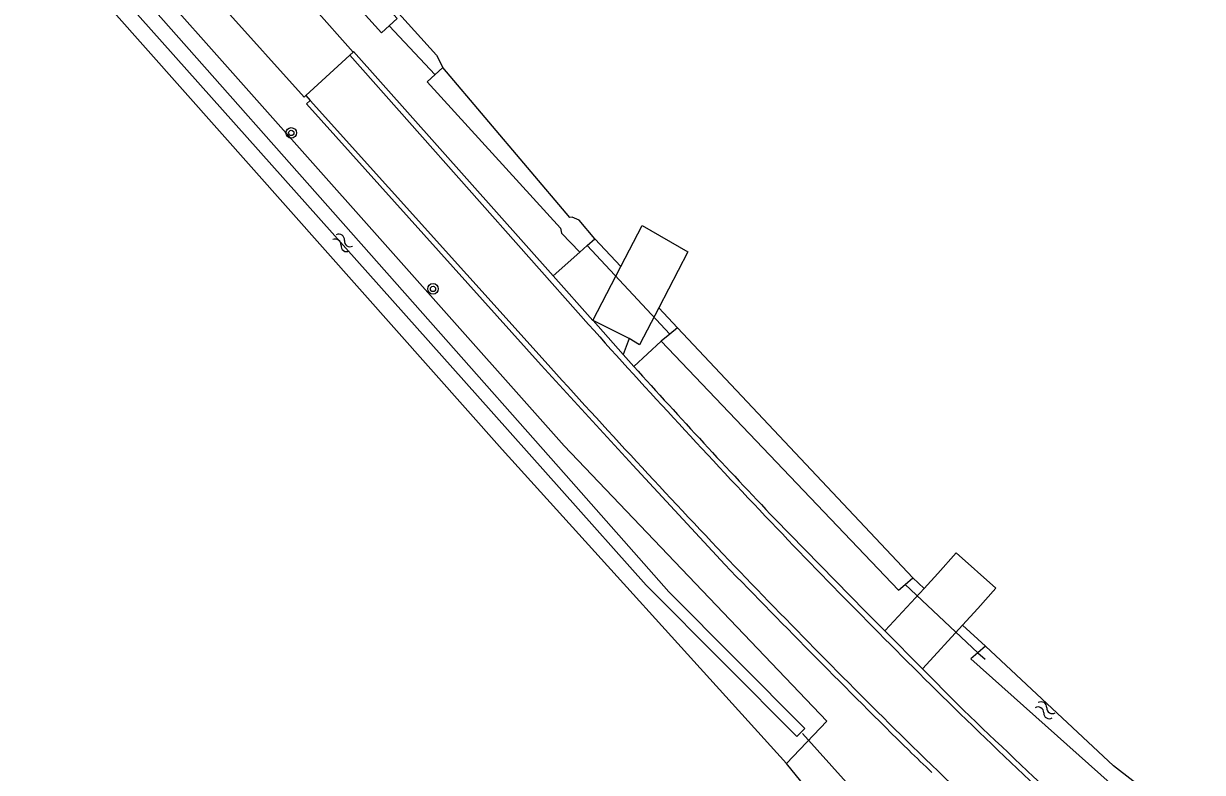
# Model space of a CAD drawing. Extents: x 136000 to 141000, y 400494 to 402006.
# Drawn here: x 136809.5 to 136898.4, y 401127 to 401183.4 of the extents above; entities that cross this region are included whole.
import ezdxf

# ---------------------------------------------------------------- set-up
doc = ezdxf.new("R2010")
doc.units = 0
for name, color, linetype in [('gg-afsc-erfafscheiding', 7, 'Continuous'), ('gg-knt-bronhoudergrens', 7, 'Continuous'), ('gg-knt-verharding', 7, 'Continuous'), ('gg-kntw-bovenkant insteek waterloop', 7, 'Continuous'), ('gg-kntw-waterlijn', 7, 'Continuous'), ('gg-kwrk-duiker nz buis', 7, 'Continuous'), ('gt-grn-groengrens', 7, 'Continuous'), ('gt-grn-vlakafsluiter', 7, 'Continuous'), ('gt-symb-boom', 7, 'Continuous'), ('gt-symb-watersymbool', 7, 'Continuous')]:
    doc.layers.add(name, color=color, linetype=linetype)

# ---------------------------------------------------------------- blocks, each defined once
blk = doc.blocks.new('gt0-WA')
at = {"layer": 'gt-symb-watersymbool'}
for centre, start, end in [((-0.323, 0.022), 28.07249, 151.92751), ((0.427, 0.422), 208.07248, 331.92751), ((-0.323, -0.428), 28.07249, 151.92751), ((0.427, -0.028), 208.07248, 331.92751)]:
    blk.add_arc(centre, 0.425, start, end, dxfattribs=at)
blk = doc.blocks.new('gt0-BOOM')
at = {"layer": 'gt-symb-boom'}
for radius in [0.4, 0.2]:
    blk.add_circle((0, 0), radius, dxfattribs=at)

msp = doc.modelspace()

# ---------------------------------------------------------------- linework, layer by layer
at = {"layer": 'gg-afsc-erfafscheiding'}
msp.add_line((136870.376, 401123.6), (136867.03, 401127.699), dxfattribs=at)
at = {"layer": 'gg-knt-bronhoudergrens'}
msp.add_lwpolyline([(136794.255, 401232.979), (136804.802, 401220.685), (136840.643, 401181.067)], dxfattribs=at)
at = {"layer": 'gg-knt-verharding'}
for p, q in [((136834.367, 401181.288), (136834.115, 401181.056)), ((136834.115, 401181.056), (136830.804, 401178.009)), ((136834.115, 401181.056), (136852.097, 401160.783)), ((136830.804, 401178.009), (136831.134, 401177.64)), ((136831.134, 401177.64), (136848.836, 401157.977)), ((136852.432, 401161.082), (136849.443, 401164.438)), ((136852.432, 401161.082), (136854.531, 401165.13)), ((136852.442, 401161.071), (136852.432, 401161.082)), ((136855.156, 401159.713), (136852.442, 401161.071)), ((136854.724, 401158.508), (136852.442, 401161.071)), ((136855.156, 401159.713), (136854.724, 401158.508)), ((136855.518, 401157.616), (136854.724, 401158.508)), ((136878.42, 401142.014), (136877.384, 401140.891)), ((136880.286, 401138.125), (136881.424, 401139.367)), ((136874.425, 401137.686), (136877.262, 401134.828)), ((136877.262, 401134.828), (136879.879, 401132.19))]:
    msp.add_line(p, q, dxfattribs=at)
for points in [[(136834.367, 401181.288), (136828.386, 401188.03), (136828.11, 401187.78)], [(136824.639, 401184.62), (136830.67, 401177.886), (136830.804, 401178.009)], [(136849.443, 401164.438), (136834.406, 401181.324), (136834.367, 401181.288)], [(136862.383, 401142.681), (136855.443, 401150.179), (136848.54, 401157.717), (136830.855, 401177.383), (136831.134, 401177.64)], [(136854.531, 401165.13), (136856.135, 401168.224), (136859.598, 401166.246), (136857.4, 401162.028)], [(136857.4, 401162.028), (136855.95, 401159.245), (136855.156, 401159.713)], [(136866.134, 401146.137), (136872.981, 401139.141), (136874.425, 401137.686)], [(136881.424, 401139.367), (136882.795, 401140.902), (136879.808, 401143.569), (136878.42, 401142.014)], [(136877.384, 401140.891), (136874.457, 401137.717), (136874.425, 401137.686)], [(136877.262, 401134.828), (136877.285, 401134.851), (136880.286, 401138.125)]]:
    msp.add_lwpolyline(points, dxfattribs=at)
for centre, radius, start, end in [((137403.251, 401655.83), 740.839, 221.930182, 223.499135), ((137501.694, 401748.206), 880.11, 222.115792, 223.442803), ((137269.993, 401530.282), 557.377, 221.95959, 223.5669), ((137327.198, 401587.005), 638.301, 223.71695, 225.477332), ((137513.546, 401773.435), 906.567, 224.087849, 225.33156), ((137367.912, 401627.147), 699.744, 223.778147, 225.390719), ((137287.613, 401551.285), 585.085, 225.788342, 226.826332), ((137445.573, 401719.027), 815.1, 226.05096, 226.797014), ((137303.111, 401568.254), 612.328, 225.837482, 226.846181), ((137650.962, 401935.195), 1118.327, 226.150791, 226.274065)]:
    msp.add_arc(centre, radius, start, end, dxfattribs=at)
at = {"layer": 'gg-kntw-bovenkant insteek waterloop'}
for p, q in [((136852.004, 401166.709), (136852.589, 401167.23)), ((136851.443, 401166.209), (136852.004, 401166.709)), ((136858.227, 401160.049), (136857.574, 401159.527)), ((136858.804, 401160.51), (136858.227, 401160.049)), ((136876.526, 401141.682), (136858.804, 401160.51)), ((136875.965, 401141.194), (136876.526, 401141.682)), ((136882.01, 401136.545), (136881.444, 401136.05))]:
    msp.add_line(p, q, dxfattribs=at)
for points in [[(136850.279, 401151.622), (136794.475, 401214.388), (136741.398, 401274.716)], [(136867.03, 401127.699), (136845.604, 401151.343), (136765.15, 401241.931), (136737.987, 401271.937)], [(136822.572, 401198.145), (136823.758, 401199.219), (136837.688, 401183.815), (136836.502, 401182.741), (136822.572, 401198.145)], [(136841.14, 401180.117), (136839.956, 401179.041), (136850.002, 401168.023), (136850.076, 401167.658), (136851.443, 401166.209)], [(136852.589, 401167.23), (136851.391, 401168.626), (136850.873, 401168.867), (136850.7, 401168.823), (136841.14, 401180.117)], [(136857.574, 401159.527), (136875.451, 401140.747), (136875.965, 401141.194)], [(136867.03, 401127.699), (136870.066, 401130.892), (136850.279, 401151.622)], [(136881.444, 401136.05), (136880.917, 401135.59), (136891.395, 401126.211), (136898.168, 401120.694), (136904.741, 401114.833)], [(136905.395, 401115.53), (136898.719, 401122.045), (136891.656, 401127.535), (136882.01, 401136.545)]]:
    msp.add_lwpolyline(points, dxfattribs=at)
at = {"layer": 'gg-kntw-waterlijn'}
msp.add_lwpolyline([(136721.421, 401291.448), (136727.803, 401285.661), (136735.26, 401277.852), (136759.507, 401250.361), (136799.919, 401204.544), (136843.735, 401155.397), (136856.443, 401141.143), (136862.401, 401135.161), (136867.792, 401129.749), (136868.395, 401130.349), (136858.15, 401140.635), (136850.414, 401149.384), (136840.2, 401160.936), (136813.314, 401191.342), (136780.243, 401228.744), (136748.704, 401264.412), (136729.459, 401286.178), (136722.374, 401292.527), (136721.421, 401291.448)], dxfattribs=at)
at = {"layer": 'gg-kwrk-duiker nz buis'}
for p, q in [((136837.095, 401183.278), (136840.548, 401179.579)), ((136858.227, 401160.049), (136852.004, 401166.709)), ((136881.444, 401136.05), (136875.965, 401141.194)), ((136881.444, 401136.05), (136881.994, 401135.56)), ((136872.825, 401124.845), (136868.222, 401129.952))]:
    msp.add_line(p, q, dxfattribs=at)
at = {"layer": 'gt-grn-groengrens'}
for p, q in [((136852.589, 401167.23), (136854.531, 401165.13)), ((136849.443, 401164.438), (136851.443, 401166.209)), ((136857.4, 401162.028), (136858.804, 401160.51)), ((136857.574, 401159.527), (136855.518, 401157.616)), ((136876.526, 401141.682), (136877.384, 401140.891)), ((136882.01, 401136.545), (136880.286, 401138.125))]:
    msp.add_line(p, q, dxfattribs=at)
at = {"layer": 'gt-grn-vlakafsluiter'}
msp.add_line((136840.643, 401181.067), (136841.14, 401180.117), dxfattribs=at)

# ---------------------------------------------------------------- block references
at = {"layer": 'gt-symb-boom'}
for p in [(136829.708, 401175.203), (136840.387, 401163.453)]:
    msp.add_blockref('gt0-BOOM', p, dxfattribs=at)
at = {"layer": 'gt-symb-watersymbool'}
for p, rotation in [((136833.545, 401166.95), -35.024873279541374), ((136886.469, 401131.74), -31.00306752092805)]:
    msp.add_blockref('gt0-WA', p, dxfattribs=dict(at, rotation=rotation))

doc.saveas('drawing.dxf')
